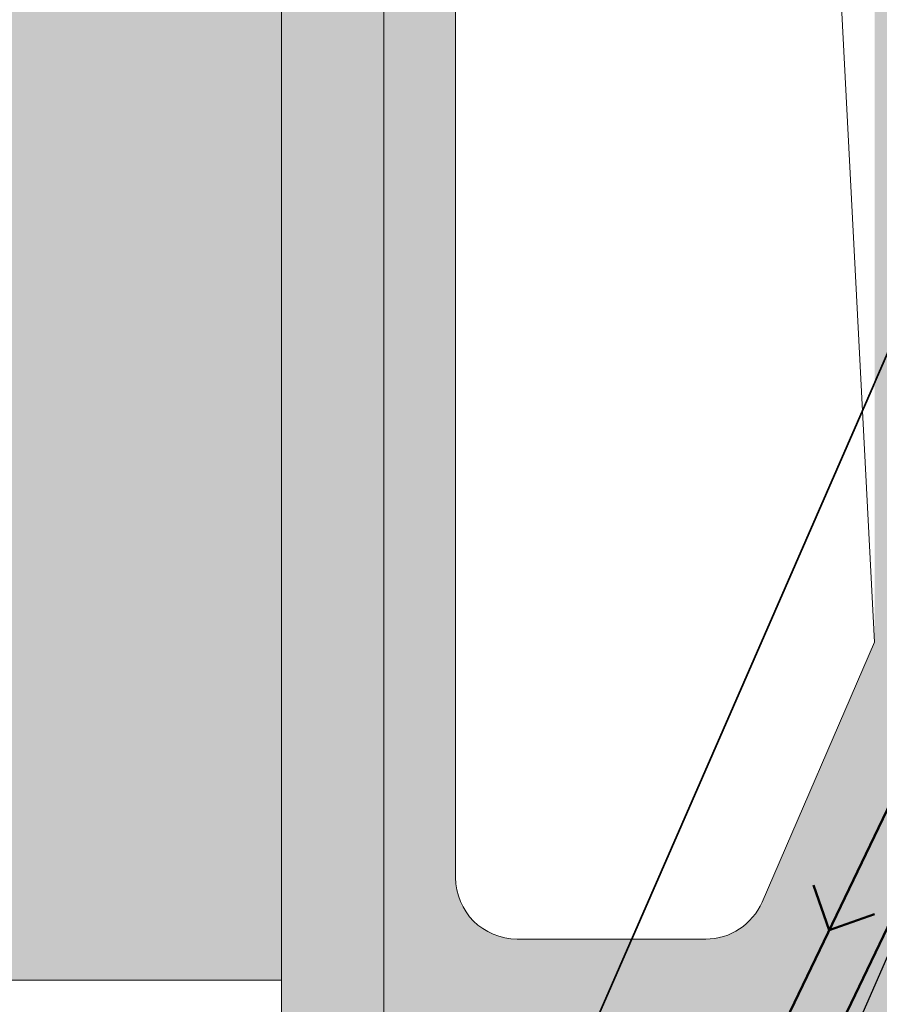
# Model space of a CAD drawing. Header units: metres. Extents: x -5203299 to 2078834, y 245743 to 5816291.
# Tile 1002 of 1056: x 366587 to 366595, y 5814063 to 5814073. Entities that reach past the tile are written whole.
import ezdxf

# ---------------------------------------------------------------- set-up
doc = ezdxf.new("R2010")
doc.units = ezdxf.units.M
doc.header["$LTSCALE"] = 0.5
for name, color, linetype, lineweight, true_color in [('01_CS-530-Belag-Wassergebundene Wegedecke', 7, 'Continuous', 5, 0xff9f7f), ('01_CS-530-Einfassung-Alu Zarge', 7, 'Continuous', 50, 0x444444), ('01_CS-570-Pflanzung_Ansaat', 7, 'Continuous', 5, 0x7a8e1e), ('01_CS-570-Pflanzung_Strauch', 7, 'Continuous', 9, 0xa3b35b), ('30 -34 Innenwände- 4 Türen_Fenster', 7, 'Continuous', 15, 0x9955ff), ('99.04_Ausf Ketziner Str-E-EZF-NA 0.25', 7, 'Continuous', 25, 0x729900), ('99.04_Ausf Ketziner Str-S-Beschriftung-Straßenbegrenzungslinie', 4, 'Continuous', 25, 0x00ffff)]:
    doc.layers.add(name, color=color, linetype=linetype, lineweight=lineweight, true_color=true_color)
for name, color, linetype, lineweight in [('01_CS-590-Markierung Mulde', 255, 'Continuous', 9), ('30 -39 Baustelle- Fläche', 7, 'Continuous', 15), ('40 -41 Abwasser_Wasser_Gas- 2 Wasser-1', 7, 'Continuous', 15), ('99.04_Ausf Ketziner Str-S-Borde-Kantenstein', 7, 'Continuous', 25), ('Keine', 7, 'Continuous', 9)]:
    doc.layers.add(name, color=color, linetype=linetype, lineweight=lineweight)

# ---------------------------------------------------------------- blocks, each defined once
blk = doc.blocks.new('_25-01-10_187 KRA_CS_LP4_Außenanlagenplan (3D)')
at = {"layer": '01_CS-530-Belag-Wassergebundene Wegedecke', "linetype": 'Continuous', "lineweight": 0, "true_color": 0xff9f7f}
blk.add_hatch(color=21, dxfattribs=at).paths.add_polyline_path([(366588.9994796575, 5814076.568013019), (366588.9994796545, 5814076.554267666), (366589.0309551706, 5814076.601592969), (366589.0623663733, 5814076.648960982), (366589.0937132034, 5814076.696371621), (366589.1249956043, 5814076.743824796), (366589.1562135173, 5814076.79132042), (366589.1873668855, 5814076.838858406), (366589.2184556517, 5814076.886438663), (366589.2494797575, 5814076.934061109), (366589.2494767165, 5814063.296115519), (366576.2494766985, 5814063.29611843), (366576.2494769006, 5814064.205034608), (366578.0044365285, 5814065.326466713), (366579.7133363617, 5814066.569024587), (366581.3761763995, 5814067.932708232), (366582.9929566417, 5814069.417517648), (366584.5636770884, 5814071.023452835), (366586.08833774, 5814072.750513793), (366587.5669385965, 5814074.598700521)])
blk.add_hatch(color=21, dxfattribs=at).paths.add_polyline_path([(366588.9994796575, 5814076.568013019), (366588.9994796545, 5814076.554267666), (366589.0309551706, 5814076.601592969), (366589.0623663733, 5814076.648960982), (366589.0937132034, 5814076.696371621), (366589.1249956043, 5814076.743824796), (366589.1562135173, 5814076.79132042), (366589.1873668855, 5814076.838858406), (366589.2184556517, 5814076.886438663), (366589.2494797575, 5814076.934061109), (366589.2494767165, 5814063.296115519), (366576.2494766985, 5814063.29611843), (366576.2494769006, 5814064.205034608), (366578.0044365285, 5814065.326466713), (366579.7133363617, 5814066.569024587), (366581.3761763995, 5814067.932708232), (366582.9929566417, 5814069.417517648), (366584.5636770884, 5814071.023452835), (366586.08833774, 5814072.750513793), (366587.5669385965, 5814074.598700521)])
blk.add_hatch(color=21, dxfattribs=at).paths.add_polyline_path([(366588.9994796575, 5814076.568013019), (366588.9994796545, 5814076.554267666), (366589.0309551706, 5814076.601592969), (366589.0623663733, 5814076.648960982), (366589.0937132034, 5814076.696371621), (366589.1249956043, 5814076.743824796), (366589.1562135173, 5814076.79132042), (366589.1873668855, 5814076.838858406), (366589.2184556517, 5814076.886438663), (366589.2494797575, 5814076.934061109), (366589.2494767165, 5814063.296115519), (366576.2494766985, 5814063.29611843), (366576.2494769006, 5814064.205034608), (366578.0044365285, 5814065.326466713), (366579.7133363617, 5814066.569024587), (366581.3761763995, 5814067.932708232), (366582.9929566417, 5814069.417517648), (366584.5636770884, 5814071.023452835), (366586.08833774, 5814072.750513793), (366587.5669385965, 5814074.598700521)])
at = {"layer": '01_CS-530-Einfassung-Alu Zarge', "linetype": 'Continuous', "lineweight": 0}
h = blk.add_hatch(color=250, dxfattribs=at)
edge = h.paths.add_edge_path()
edge.add_line((366554.1872429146, 5814136.316123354), (366469.7972349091, 5814136.316142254))
edge.add_arc((366469.8014024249, 5814099.727017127), 36.58912536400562, 90.00652601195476, 109.6979193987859)
edge.add_arc((366469.7938083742, 5814099.748235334), 36.56658912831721, 109.6979227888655, 180.0032730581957)
edge.add_arc((366469.7997429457, 5814099.748227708), 36.57252369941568, 180.0032605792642, 250.2954923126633)
edge.add_arc((366469.7972193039, 5814099.741180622), 36.56503836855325, 250.2954920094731, 269.9999871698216)
edge.add_line((366469.7972111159, 5814063.176142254), (366554.1872111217, 5814063.176123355))
edge.add_arc((366554.1872193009, 5814099.741161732), 36.56503837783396, 269.999987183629, 289.7044823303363)
edge.add_arc((366554.1847015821, 5814099.748204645), 36.57251778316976, 289.7044755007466, 359.9967202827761)
edge.add_arc((366554.1906192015, 5814099.748208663), 36.56660016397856, 359.9967134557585, 430.3020394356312)
edge.add_arc((366554.1830467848, 5814099.727059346), 36.58906424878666, 70.30203838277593, 89.99342916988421)
at = {"layer": '01_CS-570-Pflanzung_Ansaat', "linetype": 'Continuous', "lineweight": 0}
h = blk.add_hatch(color=64, dxfattribs=at)
edge = h.paths.add_edge_path()
edge.add_line((366592.4393294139, 5814056.246114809), (366592.4859491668, 5814056.346114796))
edge.add_line((366592.4859491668, 5814056.346114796), (366591.8995569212, 5814056.346114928))
edge.add_line((366591.8995569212, 5814056.346114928), (366590.2494751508, 5814056.346115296))
edge.add_line((366590.2494751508, 5814056.346115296), (366590.2494796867, 5814076.733524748))
edge.add_arc((366554.1846960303, 5814099.748208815), 42.78252333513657, 327.4560817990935, 359.9967137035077)
edge.add_arc((366554.1906192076, 5814099.748208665), 42.77660015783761, 359.9967134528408, 370.156655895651)
edge.add_line((366596.2968796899, 5814107.291440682), (366595.9578596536, 5814108.985911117))
edge.add_line((366595.9578596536, 5814108.985911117), (366595.6380649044, 5814110.199421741))
edge.add_arc((366554.5907245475, 5814100.038400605), 42.28629211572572, 13.90372402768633, 28.6580221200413)
edge.add_arc((366554.1906219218, 5814099.748211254), 42.77659653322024, 28.74208273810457, 58.44320395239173)
edge.add_line((366576.5774761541, 5814136.199081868), (366576.5265324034, 5814136.225879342))
edge.add_arc((366576.7593034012, 5814136.668392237), 0.4999999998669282, 167.9052302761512, 242.2546953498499, ccw=False)
edge.add_line((366576.2704022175, 5814136.77315689), (366576.4801048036, 5814137.751767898))
edge.add_line((366576.4801048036, 5814137.751767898), (366574.7451773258, 5814138.123538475))
edge.add_arc((366574.4099304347, 5814136.559054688), 1.600000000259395, 77.90523022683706, 131.0650421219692)
edge.add_line((366573.3588658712, 5814137.765397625), (366572.7476721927, 5814137.232875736))
edge.add_arc((366554.1906192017, 5814099.748208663), 41.82660016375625, -0.0032858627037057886, 63.6619593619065, ccw=False)
edge.add_arc((366554.1752330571, 5814099.74960505), 41.841986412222, 326.9562889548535, 359.99480322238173, ccw=False)
edge.add_line((366589.2494797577, 5814076.934061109), (366589.2494767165, 5814063.296115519))
edge.add_line((366589.2494767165, 5814063.296115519), (366589.2494754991, 5814057.916115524))
edge.add_line((366589.2494754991, 5814057.916115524), (366589.2494751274, 5814056.246115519))
edge.add_line((366589.2494751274, 5814056.246115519), (366592.4393294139, 5814056.246114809))
at = {"layer": '01_CS-570-Pflanzung_Strauch', "linetype": 'Continuous', "lineweight": 0}
h = blk.add_hatch(color=73, dxfattribs=at)
edge = h.paths.add_edge_path()
edge.add_line((366598.8392784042, 5814071.450393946), (366598.7392784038, 5814071.450393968))
edge.add_line((366598.7392784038, 5814071.450393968), (366598.7392783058, 5814071.008908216))
edge.add_line((366598.7392783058, 5814071.008908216), (366598.5020419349, 5814070.450394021))
edge.add_line((366598.5020419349, 5814070.450394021), (366595.7392781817, 5814070.450394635))
edge.add_line((366595.7392781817, 5814070.450394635), (366595.7392794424, 5814076.117099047))
edge.add_line((366595.7392794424, 5814076.117099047), (366595.7376301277, 5814076.198730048))
edge.add_line((366595.7376301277, 5814076.198730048), (366595.7392821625, 5814088.342755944))
edge.add_line((366595.7392821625, 5814088.342755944), (366595.739282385, 5814089.342687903))
edge.add_line((366595.739282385, 5814089.342687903), (366598.7392823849, 5814089.342687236))
edge.add_line((366598.7392823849, 5814089.342687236), (366598.7392821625, 5814088.342687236))
edge.add_line((366598.7392821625, 5814088.342687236), (366598.8335690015, 5814088.342687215))
edge.add_line((366598.8335690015, 5814088.342687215), (366598.8230583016, 5814111.091125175))
edge.add_line((366598.8230583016, 5814111.091125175), (366598.743073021, 5814111.091125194))
edge.add_line((366598.743073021, 5814111.091125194), (366598.743534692, 5814110.09113173))
edge.add_line((366598.743534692, 5814110.09113173), (366595.7394228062, 5814110.091125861))
edge.add_line((366595.7394228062, 5814110.091125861), (366595.7371045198, 5814128.791330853))
edge.add_line((366595.7371045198, 5814128.791330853), (366590.0373204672, 5814128.791429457))
edge.add_line((366590.0373204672, 5814128.791429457), (366590.0374935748, 5814137.391385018))
edge.add_line((366590.0374935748, 5814137.391385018), (366586.4346319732, 5814138.654583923))
edge.add_line((366586.4346319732, 5814138.654583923), (366587.7445257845, 5814142.19503942))
edge.add_line((366587.7445257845, 5814142.19503942), (366583.8292307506, 5814143.42668983))
edge.add_line((366583.8292307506, 5814143.42668983), (366583.8294275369, 5814143.425638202))
edge.add_line((366583.8294275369, 5814143.425638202), (366583.0447043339, 5814143.671623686))
edge.add_arc((366582.8951461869, 5814143.194515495), 0.499999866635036, 72.59546177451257, 128.2313854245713)
edge.add_line((366582.5857268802, 5814143.587274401), (366581.9388041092, 5814143.077622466))
edge.add_arc((366582.2482233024, 5814142.684863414), 0.4999999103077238, 128.2313649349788, 228.6278895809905)
edge.add_line((366581.9177500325, 5814142.30964704), (366582.7174368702, 5814141.605319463))
edge.add_line((366582.7174368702, 5814141.605319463), (366583.1140049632, 5814142.055579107))
edge.add_line((366583.1140049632, 5814142.055579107), (366583.8644377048, 5814141.394632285))
edge.add_arc((366582.80692279, 5814140.1939399), 1.599999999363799, 12.066565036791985, 48.627877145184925, ccw=False)
edge.add_line((366584.3715714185, 5814140.528416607), (366584.3866464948, 5814140.447855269))
edge.add_arc((366582.8069227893, 5814140.1939399), 1.600000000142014, -32.648268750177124, 9.131279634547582, ccw=False)
edge.add_line((366584.1541199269, 5814139.330771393), (366582.3730152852, 5814136.831064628))
edge.add_arc((366581.0897447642, 5814137.786688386), 1.599999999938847, 257.9052301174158, 323.3257429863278, ccw=False)
edge.add_line((366580.7544978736, 5814136.2222046), (366576.3543872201, 5814137.165086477))
edge.add_line((366576.3543872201, 5814137.165086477), (366576.2704022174, 5814136.77315689))
edge.add_arc((366576.759303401, 5814136.668392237), 0.4999999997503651, 167.9052302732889, 242.2546953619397)
edge.add_line((366576.5265324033, 5814136.225879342), (366576.5774761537, 5814136.199081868))
edge.add_arc((366554.1906192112, 5814099.748208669), 42.77660015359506, 43.163831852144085, 58.44320266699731, ccw=False)
edge.add_arc((366554.5907245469, 5814100.038400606), 42.28629211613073, 13.903724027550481, 43.247893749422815, ccw=False)
edge.add_line((366595.6380649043, 5814110.199421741), (366595.9578596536, 5814108.985911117))
edge.add_line((366595.9578596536, 5814108.985911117), (366596.2968796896, 5814107.291440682))
edge.add_arc((366554.190619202, 5814099.748208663), 42.77660016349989, -0.003286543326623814, 10.156655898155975, ccw=False)
edge.add_arc((366554.184696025, 5814099.748208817), 42.78252334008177, 327.4560818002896, 359.99671370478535, ccw=False)
edge.add_line((366590.249479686, 5814076.733524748), (366590.2494751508, 5814056.346115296))
edge.add_line((366590.2494751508, 5814056.346115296), (366592.4859491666, 5814056.346114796))
edge.add_line((366592.4859491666, 5814056.346114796), (366593.0325262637, 5814057.518529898))
edge.add_line((366593.0325262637, 5814057.518529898), (366595.2336957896, 5814062.438232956))
edge.add_line((366595.2336957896, 5814062.438232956), (366596.9111490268, 5814066.334998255))
edge.add_line((366596.9111490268, 5814066.334998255), (366598.841584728, 5814070.994150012))
edge.add_line((366598.841584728, 5814070.994150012), (366598.8392784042, 5814071.450393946))
h = blk.add_hatch(color=73, dxfattribs=at)
edge = h.paths.add_edge_path()
edge.add_line((366598.8392784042, 5814071.450393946), (366598.7392784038, 5814071.450393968))
edge.add_line((366598.7392784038, 5814071.450393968), (366598.7392783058, 5814071.008908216))
edge.add_line((366598.7392783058, 5814071.008908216), (366598.5020419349, 5814070.450394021))
edge.add_line((366598.5020419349, 5814070.450394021), (366595.7392781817, 5814070.450394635))
edge.add_line((366595.7392781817, 5814070.450394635), (366595.7392794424, 5814076.117099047))
edge.add_line((366595.7392794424, 5814076.117099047), (366595.7376301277, 5814076.198730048))
edge.add_line((366595.7376301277, 5814076.198730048), (366595.7392821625, 5814088.342755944))
edge.add_line((366595.7392821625, 5814088.342755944), (366595.739282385, 5814089.342687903))
edge.add_line((366595.739282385, 5814089.342687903), (366598.7392823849, 5814089.342687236))
edge.add_line((366598.7392823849, 5814089.342687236), (366598.7392821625, 5814088.342687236))
edge.add_line((366598.7392821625, 5814088.342687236), (366598.8335690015, 5814088.342687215))
edge.add_line((366598.8335690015, 5814088.342687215), (366598.8230583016, 5814111.091125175))
edge.add_line((366598.8230583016, 5814111.091125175), (366598.743073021, 5814111.091125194))
edge.add_line((366598.743073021, 5814111.091125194), (366598.743534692, 5814110.09113173))
edge.add_line((366598.743534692, 5814110.09113173), (366595.7394228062, 5814110.091125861))
edge.add_line((366595.7394228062, 5814110.091125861), (366595.7371045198, 5814128.791330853))
edge.add_line((366595.7371045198, 5814128.791330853), (366590.0373204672, 5814128.791429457))
edge.add_line((366590.0373204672, 5814128.791429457), (366590.0374935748, 5814137.391385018))
edge.add_line((366590.0374935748, 5814137.391385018), (366586.4346319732, 5814138.654583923))
edge.add_line((366586.4346319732, 5814138.654583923), (366587.7445257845, 5814142.19503942))
edge.add_line((366587.7445257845, 5814142.19503942), (366583.8292307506, 5814143.42668983))
edge.add_line((366583.8292307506, 5814143.42668983), (366583.8294275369, 5814143.425638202))
edge.add_line((366583.8294275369, 5814143.425638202), (366583.0447043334, 5814143.671623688))
edge.add_arc((366582.8951461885, 5814143.194515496), 0.4999998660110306, 72.59546200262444, 128.2313856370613)
edge.add_line((366582.5857268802, 5814143.587274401), (366581.9388041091, 5814143.077622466))
edge.add_arc((366582.2482233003, 5814142.684863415), 0.4999999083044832, 128.2313648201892, 228.6278897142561)
edge.add_line((366581.9177500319, 5814142.30964704), (366582.7174368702, 5814141.605319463))
edge.add_line((366582.7174368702, 5814141.605319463), (366583.1140049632, 5814142.055579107))
edge.add_line((366583.1140049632, 5814142.055579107), (366583.8644377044, 5814141.394632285))
edge.add_arc((366582.8069227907, 5814140.1939399), 1.599999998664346, 12.066565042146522, 48.62787721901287, ccw=False)
edge.add_line((366584.3715714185, 5814140.528416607), (366584.3866464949, 5814140.44785527))
edge.add_arc((366582.8069227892, 5814140.1939399), 1.600000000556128, -32.64826878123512, 9.131279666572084, ccw=False)
edge.add_line((366584.1541199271, 5814139.330771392), (366582.3730152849, 5814136.831064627))
edge.add_arc((366581.0897447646, 5814137.786688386), 1.599999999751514, 257.9052301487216, 323.3257428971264, ccw=False)
edge.add_line((366580.7544978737, 5814136.2222046), (366576.3543872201, 5814137.165086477))
edge.add_line((366576.3543872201, 5814137.165086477), (366576.2704022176, 5814136.77315689))
edge.add_arc((366576.7593034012, 5814136.668392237), 0.4999999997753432, 167.9052301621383, 242.2546953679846)
edge.add_line((366576.5265324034, 5814136.225879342), (366576.5774761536, 5814136.199081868))
edge.add_arc((366554.1906192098, 5814099.74820867), 42.7766001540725, 43.16383184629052, 58.443202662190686, ccw=False)
edge.add_arc((366554.5907245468, 5814100.038400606), 42.28629211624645, 13.903724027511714, 43.247893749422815, ccw=False)
edge.add_line((366595.6380649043, 5814110.199421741), (366595.9578596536, 5814108.985911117))
edge.add_line((366595.9578596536, 5814108.985911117), (366596.2968796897, 5814107.291440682))
edge.add_arc((366554.1906192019, 5814099.748208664), 42.7766001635, -0.0032865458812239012, 10.156655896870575, ccw=False)
edge.add_arc((366554.1846960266, 5814099.748208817), 42.78252333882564, 327.45608179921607, 359.996713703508, ccw=False)
edge.add_line((366590.2494796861, 5814076.733524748), (366590.2494751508, 5814056.346115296))
edge.add_line((366590.2494751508, 5814056.346115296), (366592.4859491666, 5814056.346114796))
edge.add_line((366592.4859491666, 5814056.346114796), (366593.0325262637, 5814057.518529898))
edge.add_line((366593.0325262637, 5814057.518529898), (366595.2336957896, 5814062.438232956))
edge.add_line((366595.2336957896, 5814062.438232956), (366596.9111490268, 5814066.334998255))
edge.add_line((366596.9111490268, 5814066.334998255), (366598.841584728, 5814070.994150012))
edge.add_line((366598.841584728, 5814070.994150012), (366598.8392784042, 5814071.450393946))
at = {"layer": '01_CS-530-Belag-Wassergebundene Wegedecke', "lineweight": 9, "flags": 128}
blk.add_lwpolyline([(366588.9994796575, 5814076.568013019), (366588.9994796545, 5814076.554267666), (366589.0309551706, 5814076.601592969), (366589.0623663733, 5814076.648960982), (366589.0937132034, 5814076.696371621), (366589.1249956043, 5814076.743824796), (366589.1562135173, 5814076.79132042), (366589.1873668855, 5814076.838858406), (366589.2184556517, 5814076.886438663), (366589.2494797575, 5814076.934061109), (366589.2494767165, 5814063.296115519), (366576.2494766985, 5814063.29611843), (366576.2494769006, 5814064.205034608), (366578.0044365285, 5814065.326466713), (366579.7133363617, 5814066.569024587), (366581.3761763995, 5814067.932708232), (366582.9929566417, 5814069.417517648), (366584.5636770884, 5814071.023452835), (366586.08833774, 5814072.750513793), (366587.5669385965, 5814074.598700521)], close=True, dxfattribs=at)
blk.add_lwpolyline([(366588.9994796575, 5814076.568013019), (366588.9994796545, 5814076.554267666), (366589.0309551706, 5814076.601592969), (366589.0623663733, 5814076.648960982), (366589.0937132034, 5814076.696371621), (366589.1249956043, 5814076.743824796), (366589.1562135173, 5814076.79132042), (366589.1873668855, 5814076.838858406), (366589.2184556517, 5814076.886438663), (366589.2494797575, 5814076.934061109), (366589.2494767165, 5814063.296115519), (366576.2494766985, 5814063.29611843), (366576.2494769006, 5814064.205034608), (366578.0044365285, 5814065.326466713), (366579.7133363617, 5814066.569024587), (366581.3761763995, 5814067.932708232), (366582.9929566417, 5814069.417517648), (366584.5636770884, 5814071.023452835), (366586.08833774, 5814072.750513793), (366587.5669385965, 5814074.598700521)], close=True, dxfattribs=at)
blk.add_lwpolyline([(366588.9994796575, 5814076.568013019), (366588.9994796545, 5814076.554267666), (366589.0309551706, 5814076.601592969), (366589.0623663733, 5814076.648960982), (366589.0937132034, 5814076.696371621), (366589.1249956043, 5814076.743824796), (366589.1562135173, 5814076.79132042), (366589.1873668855, 5814076.838858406), (366589.2184556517, 5814076.886438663), (366589.2494797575, 5814076.934061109), (366589.2494767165, 5814063.296115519), (366576.2494766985, 5814063.29611843), (366576.2494769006, 5814064.205034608), (366578.0044365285, 5814065.326466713), (366579.7133363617, 5814066.569024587), (366581.3761763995, 5814067.932708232), (366582.9929566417, 5814069.417517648), (366584.5636770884, 5814071.023452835), (366586.08833774, 5814072.750513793), (366587.5669385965, 5814074.598700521)], close=True, dxfattribs=at)
at = {"layer": '01_CS-530-Einfassung-Alu Zarge', "lineweight": 9, "flags": 128}
blk.add_lwpolyline([(366554.1872429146, 5814136.316123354), (366469.7972349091, 5814136.316142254, 0.0861319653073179), (366457.4686326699, 5814134.175048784, 0.3167641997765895), (366433.2272193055, 5814099.746146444, 0.3167012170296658), (366457.4686097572, 5814065.317243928, 0.08618955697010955), (366469.7972111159, 5814063.176142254), (366554.1872111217, 5814063.176123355, 0.0861895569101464), (366566.5158134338, 5814065.317219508, 0.3167012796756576), (366590.7572193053, 5814099.746111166, 0.316764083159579), (366566.5158213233, 5814134.175024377, 0.08613195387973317)], format="xyb", close=True, dxfattribs=at)
at = {"layer": '01_CS-570-Pflanzung_Ansaat', "lineweight": 9, "flags": 128}
blk.add_lwpolyline([(366592.4393294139, 5814056.246114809), (366592.4859491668, 5814056.346114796), (366591.8995569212, 5814056.346114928), (366590.2494751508, 5814056.346115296), (366590.2494796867, 5814076.733524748, 0.1429471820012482), (366596.9672192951, 5814099.745754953, 0.04436017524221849), (366596.2968796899, 5814107.291440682), (366595.9578596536, 5814108.985911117), (366595.6380649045, 5814110.19942174, 0.06446685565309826), (366591.6968513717, 5814120.318091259, 0.1303260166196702), (366576.5774761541, 5814136.199081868), (366576.5265324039, 5814136.225879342, -0.3362917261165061), (366576.2704022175, 5814136.77315689), (366576.4801048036, 5814137.751767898), (366574.7451773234, 5814138.123538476, 0.236204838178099), (366573.3588658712, 5814137.765397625), (366572.7476721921, 5814137.232875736, -0.2851653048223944), (366596.0172192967, 5814099.745809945, -0.1451646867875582), (366589.2494797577, 5814076.934061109), (366589.2494767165, 5814063.296115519), (366589.2494754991, 5814057.916115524), (366589.2494751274, 5814056.246115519)], format="xyb", close=True, dxfattribs=at)
at = {"layer": '01_CS-570-Pflanzung_Strauch', "lineweight": 9, "flags": 128}
for points in [[(366596.9672192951, 5814099.745754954, -0.142947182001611), (366590.249479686, 5814076.733524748), (366590.2494751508, 5814056.346115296), (366592.4859491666, 5814056.346114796), (366593.0325262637, 5814057.518529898), (366595.2336957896, 5814062.438232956), (366596.9111490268, 5814066.334998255), (366598.841584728, 5814070.994150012), (366598.8392784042, 5814071.450393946), (366598.7392784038, 5814071.450393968), (366598.7392783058, 5814071.008908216), (366598.5020419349, 5814070.450394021), (366595.7392781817, 5814070.450394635), (366595.7392794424, 5814076.117099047), (366595.7376301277, 5814076.198730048), (366595.7392821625, 5814088.342755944), (366595.739282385, 5814089.342687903), (366598.7392823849, 5814089.342687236), (366598.7392821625, 5814088.342687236), (366598.8335690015, 5814088.342687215), (366598.8230583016, 5814111.091125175)], [(366596.967219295, 5814099.745754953, -0.1429471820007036), (366590.2494796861, 5814076.733524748), (366590.2494751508, 5814056.346115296), (366592.4859491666, 5814056.346114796), (366593.0325262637, 5814057.518529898), (366595.2336957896, 5814062.438232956), (366596.9111490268, 5814066.334998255), (366598.841584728, 5814070.994150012), (366598.8392784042, 5814071.450393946), (366598.7392784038, 5814071.450393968), (366598.7392783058, 5814071.008908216), (366598.5020419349, 5814070.450394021), (366595.7392781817, 5814070.450394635), (366595.7392794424, 5814076.117099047), (366595.7376301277, 5814076.198730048), (366595.7392821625, 5814088.342755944), (366595.739282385, 5814089.342687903), (366598.7392823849, 5814089.342687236), (366598.7392821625, 5814088.342687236), (366598.8335690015, 5814088.342687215), (366598.8230583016, 5814111.091125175)]]:
    blk.add_lwpolyline(points, format="xyb", dxfattribs=at)
at = {"layer": '01_CS-570-Pflanzung_Strauch', "lineweight": 9}
blk.add_open_spline([(366342.1878464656, 5814094.749421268), (366342.1878464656, 5814094.748537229), (366342.1878464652, 5814094.747653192), (366341.1798506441, 5814094.747726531), (366340.171854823, 5814094.747799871), (366337.3343535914, 5814094.748019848), (366334.4968523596, 5814094.748239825), (366334.4968523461, 5814094.688152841), (366334.4968523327, 5814094.628065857), (366327.7219995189, 5814094.628110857), (366320.9471467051, 5814094.628155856), (366332.1265289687, 5814091.797669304), (366343.3059112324, 5814088.967182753), (366363.2136738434, 5814083.027267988), (366383.1214364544, 5814077.087353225), (366392.0748372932, 5814074.06528716), (366401.0282381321, 5814071.043221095), (366401.0765610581, 5814071.066375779), (366401.1973047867, 5814071.0582524), (366401.2420906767, 5814071.028833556), (366401.2624251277, 5814071.103163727), (366401.4355123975, 5814071.201891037), (366401.5841728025, 5814071.161222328), (366401.6829003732, 5814070.988135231), (366401.6625661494, 5814070.913804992), (366401.7303871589, 5814070.917003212), (366401.8644485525, 5814070.820185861), (366401.8827386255, 5814070.754799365), (366423.1312904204, 5814063.582717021), (366444.3798422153, 5814056.410634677), (366469.327629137, 5814048.305919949), (366494.2754160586, 5814040.201205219), (366511.7724507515, 5814034.485934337), (366529.2694854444, 5814028.770663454), (366536.0155532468, 5814026.578927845), (366542.7616210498, 5814024.387192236), (366543.9087513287, 5814024.027379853), (366547.4509671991, 5814023.175067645), (366552.3342116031, 5814022.692710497), (366557.237259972, 5814022.889842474), (366560.8231028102, 5814023.534404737), (366561.9892418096, 5814023.826796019), (366562.0974393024, 5814024.537989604), (366562.6721813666, 5814026.682052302), (366564.1146917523, 5814029.364975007), (366566.1446734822, 5814031.63611671), (366567.9641070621, 5814032.907727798), (366568.595742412, 5814033.252023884), (366577.0532424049, 5814039.360788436), (366588.0106103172, 5814047.275181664), (366588.3301371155, 5814047.652442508), (366588.4367999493, 5814047.867623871), (366589.3351723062, 5814049.707854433), (366590.233544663, 5814051.548084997), (366590.5465351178, 5814052.202749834), (366590.8595255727, 5814052.857414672), (366591.2066977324, 5814053.602103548), (366591.5538698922, 5814054.346792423), (366591.536609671, 5814054.34645366), (366591.5193494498, 5814054.346114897), (366590.7769290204, 5814054.345784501), (366590.0345085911, 5814054.345454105), (366584.5361519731, 5814049.284233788), (366574.4418104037, 5814043.047733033), (366566.9237650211, 5814041.125226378), (366561.3714401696, 5814039.705391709), (366560.1411397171, 5814038.98736164), (366556.0471913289, 5814034.719230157), (366552.0363702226, 5814030.537762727), (366550.8626850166, 5814029.683311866), (366548.7987129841, 5814029.208568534), (366546.7238049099, 5814029.632971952), (366545.5296851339, 5814030.458623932), (366542.3625845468, 5814033.603650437), (366539.2551017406, 5814036.689474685), (366538.5839172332, 5814037.222271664), (366537.5196975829, 5814037.722644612), (366536.3679581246, 5814037.960200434), (366535.5113463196, 5814037.936169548), (366530.5532560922, 5814037.242580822), (366523.5445217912, 5814036.262126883), (366515.2894166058, 5814038.847368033), (366511.0123249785, 5814042.373161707), (366509.5639070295, 5814043.126373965), (366507.9332201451, 5814043.204499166), (366505.2175708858, 5814042.760679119), (366501.6016187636, 5814043.298963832), (366500.191872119, 5814044.197809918), (366499.5330417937, 5814044.601180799), (366498.5796318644, 5814045.184908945), (366498.047789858, 5814045.430587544), (366490.4141144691, 5814047.927270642), (366482.7354110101, 5814050.438680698), (366481.9649043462, 5814050.563972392), (366481.5792162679, 5814050.56640288), (366478.1130860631, 5814050.307809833), (366474.6469558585, 5814050.049216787), (366457.5706066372, 5814055.63774328), (366440.4942574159, 5814061.226269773), (366439.1853794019, 5814061.576571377), (366437.8765013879, 5814061.92687298), (366430.976787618, 5814063.339425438), (366424.0770738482, 5814064.751977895), (366404.1837414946, 5814071.47775288), (366384.290409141, 5814078.203527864), (366367.443106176, 5814083.229169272), (366345.6372104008, 5814089.733985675), (366345.0389391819, 5814090.189691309), (366343.4000836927, 5814092.810699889), (366342.1878464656, 5814094.749421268)], degree=2, knots=[0, 0, 0, 1.238320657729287e-07, 1.238320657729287e-07, 0.0001413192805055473, 0.0001413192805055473, 0.0005387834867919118, 0.0005387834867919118, 0.0005472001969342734, 0.0005472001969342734, 0.001496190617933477, 0.001496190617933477, 0.003111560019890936, 0.003111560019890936, 0.00602163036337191, 0.00602163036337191, 0.007345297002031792, 0.007345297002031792, 0.007352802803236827, 0.007360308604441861, 0.007360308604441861, 0.00737110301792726, 0.00738189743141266, 0.00739269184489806, 0.007403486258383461, 0.007403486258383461, 0.007412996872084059, 0.007422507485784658, 0.007422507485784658, 0.01056388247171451, 0.01056388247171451, 0.01423823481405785, 0.01423823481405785, 0.01681657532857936, 0.01681657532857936, 0.01781015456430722, 0.01781015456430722, 0.0179785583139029, 0.01814696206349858, 0.01831536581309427, 0.01848376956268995, 0.01865217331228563, 0.01865217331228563, 0.01875294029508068, 0.01885370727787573, 0.01895447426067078, 0.01905524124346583, 0.01915600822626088, 0.01915600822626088, 0.0206174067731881, 0.02104936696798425, 0.02148132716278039, 0.02148132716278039, 0.02516448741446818, 0.02516448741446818, 0.02646960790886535, 0.02646960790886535, 0.02794739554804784, 0.02794739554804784, 0.02797844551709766, 0.02797844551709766, 0.0293137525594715, 0.0293137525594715, 0.04275484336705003, 0.05619593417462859, 0.07361735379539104, 0.0789889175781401, 0.08436048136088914, 0.09806859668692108, 0.1030527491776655, 0.1080369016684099, 0.1130210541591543, 0.1180052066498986, 0.122989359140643, 0.135977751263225, 0.1406235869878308, 0.1452694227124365, 0.1499152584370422, 0.1545610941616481, 0.1592069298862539, 0.1764579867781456, 0.1901602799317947, 0.2038625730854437, 0.2175648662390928, 0.2312671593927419, 0.2449694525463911, 0.2586717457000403, 0.2723740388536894, 0.2723740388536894, 0.2787051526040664, 0.2815359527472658, 0.2843667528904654, 0.2924944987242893, 0.2953899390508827, 0.2982853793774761, 0.2982853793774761, 0.3243781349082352, 0.3243781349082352, 0.459261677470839, 0.459261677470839, 0.4694333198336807, 0.4694333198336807, 0.5223042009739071, 0.5223042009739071, 0.679948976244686, 0.679948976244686, 0.8119299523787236, 0.8507753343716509, 0.8896207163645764, 1, 1, 1], dxfattribs=at)
at = {"color": 255, "lineweight": 9}
blk.add_wipeout([(366591.5472806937, 5814076.244743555), (366591.43053894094, 5814076.232840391), (366591.3183467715, 5814076.198442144), (366591.2149956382, 5814076.142864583), (366591.1244388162, 5814076.068233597), (366591.0501401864, 5814075.9774038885), (366590.99494173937, 5814075.87384978), (366590.96095486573, 5814075.761532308), (366590.9494794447, 5814075.644747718), (366590.94947691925, 5814064.296115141), (366590.96100572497, 5814064.179060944), (366590.99514914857, 5814064.06650507), (366591.0505950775, 5814063.962772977), (366591.12521275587, 5814063.871851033), (366591.216134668, 5814063.797233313), (366591.319866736, 5814063.741787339), (366591.4324225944, 5814063.707643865), (366591.5494767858, 5814063.696115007), (366593.3911224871, 5814063.696114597), (366593.4779969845, 5814063.702437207), (366593.56304056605, 5814063.721271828), (366593.64446090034, 5814063.752221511), (366593.72054201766, 5814063.794633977), (366593.78968047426, 5814063.847615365), (366593.8504191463, 5814063.91004907), (366593.90147793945, 5814063.98061927), (366593.9417809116, 5814064.0578386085), (366595.0392773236, 5814066.5941642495), (366595.03927936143, 5814075.75365086), (366595.02963567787, 5814075.851378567), (366595.00107658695, 5814075.94533645), (366594.95470375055, 5814076.031900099), (366594.89230599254, 5814076.107730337), (366594.8162902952, 5814076.1699020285), (366594.72958895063, 5814076.216016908), (366594.63554644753, 5814076.2442961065), (366594.5377904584, 5814076.253648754)], dxfattribs=at).dxf.layer = '01_CS-590-Markierung Mulde'
at = {"layer": '01_CS-590-Markierung Mulde', "lineweight": 9, "flags": 128}
blk.add_lwpolyline([(366591.5472806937, 5814076.244743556, 0.413140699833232), (366590.9494794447, 5814075.644747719), (366590.9494769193, 5814064.296115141, 0.4142135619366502), (366591.5494767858, 5814063.696115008), (366593.3911224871, 5814063.696114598, 0.2990699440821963), (366593.9417809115, 5814064.057838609), (366595.0392773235, 5814066.59416425), (366594.5377904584, 5814076.253648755)], format="xyb", close=True, dxfattribs=at)
blk = doc.blocks.new('_23-07-06_Massenplan_TB_Weiterführende Schule (3D)')
at = {"layer": '99.04_Ausf Ketziner Str-E-EZF-NA 0.25', "linetype": 'Continuous', "lineweight": 0, "true_color": 0xdfff80}
h = blk.add_hatch(color=61, dxfattribs=at)
edge = h.paths.add_edge_path()
edge.add_arc((-308.0694852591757, -7.298733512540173), 341.4664258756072, 334.0736627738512, 335.6261568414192)
edge.add_line((2.962774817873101, -148.2180479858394), (7.504996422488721, -137.7290464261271))
edge.add_line((7.504996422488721, -137.7290464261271), (8.739215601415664, -134.7019009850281))
edge.add_line((8.739215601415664, -134.7019009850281), (6.238481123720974, -133.8281015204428))
edge.add_line((6.238481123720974, -133.8281015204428), (6.092126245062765, -134.5807815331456))
edge.add_line((6.092126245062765, -134.5807815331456), (6.092126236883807, -134.5807815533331))
edge.add_arc((-308.0677247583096, -7.299462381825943), 338.9645205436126, 337.0139097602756, 337.944754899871, ccw=False)
edge.add_line((3.98290593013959, -139.6676990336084), (3.982905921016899, -139.6676990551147))
edge.add_line((3.982905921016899, -139.6676990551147), (3.98290591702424, -139.6676990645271))
edge.add_arc((-308.0667693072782, -7.299969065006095), 338.9634430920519, 334.05403484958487, 337.01392553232, ccw=False)
edge.add_line((-3.268445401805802, -155.60437728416), (-3.268445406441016, -155.6043772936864))
edge.add_line((-3.268445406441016, -155.6043772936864), (-0.9692994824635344, -156.5930599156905))
at = {"layer": '99.04_Ausf Ketziner Str-E-EZF-NA 0.25', "lineweight": 5, "flags": 128}
blk.add_lwpolyline([(-0.9692994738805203, -156.5930598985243), (-0.9692994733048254, -156.5930598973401, 0.006774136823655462), (2.962774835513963, -148.2180479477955), (2.962774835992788, -148.2180479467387), (7.504996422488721, -137.7290464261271), (8.739215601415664, -134.7019009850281), (6.238481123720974, -133.8281015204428), (6.092126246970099, -134.5807815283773, -0.004061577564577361), (3.982905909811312, -139.6676990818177, -0.01291567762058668), (-3.268445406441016, -155.6043772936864)], format="xyb", close=True, dxfattribs=at)
at = {"layer": '99.04_Ausf Ketziner Str-S-Beschriftung-Straßenbegrenzungslinie', "flags": 128}
blk.add_lwpolyline([(6.087900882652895, -133.253725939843, -0.01999741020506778), (-4.979340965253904, -157.9501747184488), (-26.23386908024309, -173.3022206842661), (-26.23386908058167, -173.3022206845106, 0.186909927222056), (-31.15061850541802, -180.8763216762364), (-31.15061850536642, -180.8763216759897), (-31.15020751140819, -180.8762177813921), (-31.15020751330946, -180.8762177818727, -0.08474408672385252), (-42.8373283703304, -181.7958397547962), (-42.83732837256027, -181.7958397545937), (-42.83732837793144, -181.7958397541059, -0.05654699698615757), (-52.7993853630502, -179.7397643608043), (-52.79938536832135, -179.739764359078), (-172.3621731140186, -140.5809995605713), (-218.8881544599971, -125.3429809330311, 0.0151738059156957), (-236.8178516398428, -120.0674060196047), (-243.3271275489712, -118.3649288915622), (-279.9778004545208, -108.7790757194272), (-279.9805324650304, -108.7783611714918)], format="xyb", dxfattribs=at)
at = {"layer": '99.04_Ausf Ketziner Str-S-Borde-Kantenstein', "flags": 128}
for points in [[(6.238481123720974, -133.8281015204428, -0.09674436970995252), (6.092126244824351, -134.5807815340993), (6.092126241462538, -134.5807815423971, -0.01881510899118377), (-4.366106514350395, -157.8394111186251), (-4.366106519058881, -157.8394111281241, -0.1218668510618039), (-4.986985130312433, -158.5724796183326)], [(8.739215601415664, -134.7019009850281), (8.739215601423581, -134.7019009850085, -0.01847640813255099), (-1.531580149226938, -157.7441812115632), (-1.531580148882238, -157.7441812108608)]]:
    blk.add_lwpolyline(points, format="xyb", dxfattribs=at)
blk = doc.blocks.new('Gruppe-12148')
at = {"layer": '30 -39 Baustelle- Fläche', "color": 171, "linetype": 'Continuous', "lineweight": 35, "true_color": 0x7f7fff, "flags": 128}
blk.add_lwpolyline([(-5.08807478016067, -72.78480286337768), (4.428683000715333, -72.78480286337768), (4.428683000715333, -131.5538236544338), (-5.88434157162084, -155.1891187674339), (-28.65228696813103, -171.0108412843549), (-41.29999999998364, -171.8999999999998), (-67.43912998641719, -165.6133738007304), (-69.44929069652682, -170.9841022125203), (-216.3003905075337, -122.9954194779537), (-196.4, -123.02)], dxfattribs=at)
blk = doc.blocks.new('Gruppe-12328')
at = {"layer": '40 -41 Abwasser_Wasser_Gas- 2 Wasser-1', "color": 140, "lineweight": 50, "true_color": 0x00bfff}
for q in [(1.639376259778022, -141.4844541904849), (2.234529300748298, -141.7695943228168)]:
    blk.add_line((1.79462193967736, -141.9241014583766), q, dxfattribs=at)
blk = doc.blocks.new('Gruppe-12329')
at = {"layer": '30 -39 Baustelle- Fläche', "color": 140, "lineweight": 50, "true_color": 0x00bfff, "flags": 128}
for points in [[(-175.5918439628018, -125.7254194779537), (-170.545050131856, -139.7455068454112), (-152.7088165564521, -147.2314535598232), (-46.52448337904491, -181.6338543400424), (-26.45483308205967, -172.9386909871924), (-5.505995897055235, -158.2845765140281), (5.839999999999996, -134.6538145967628), (5.840000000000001, -41.83249755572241)], [(-162.7942556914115, -139.3399959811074), (-152.48, -146.78), (-46.55, -181.1), (-26.7, -172.5), (-5.9, -157.95), (5.34, -134.54), (5.34, -41.83728453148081)]]:
    blk.add_lwpolyline(points, dxfattribs=at)
at = {"layer": '30 -39 Baustelle- Fläche', "color": 7}
blk.add_blockref('Gruppe-12328', (0, 0), dxfattribs=at)
blk = doc.blocks.new('_BE Phase 4 (3D)')
at = {"layer": 'Keine', "color": 7}
blk.add_blockref('Gruppe-12148', (0, 0), dxfattribs=at)
at = {"layer": '30 -39 Baustelle- Fläche', "color": 7}
blk.add_blockref('Gruppe-12329', (0, 0), dxfattribs=at)

msp = doc.modelspace()

# ---------------------------------------------------------------- block references
at = {"layer": '30 -34 Innenwände- 4 Türen_Fenster', "color": 1}
msp.add_blockref('_25-01-10_187 KRA_CS_LP4_Außenanlagenplan (3D)', (0, 0), dxfattribs=at)

# ---------------------------------------------------------------- next in the draw order: block references
at = {"layer": 'Keine', "color": 1}
msp.add_blockref('_23-07-06_Massenplan_TB_Weiterführende Schule (3D)', (366592.8034926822, 5814205.707927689), dxfattribs=at)

# ---------------------------------------------------------------- next in the draw order: block references
msp.add_blockref('_BE Phase 4 (3D)', (366592.8034926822, 5814205.707927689), dxfattribs=at)

doc.saveas('drawing.dxf')
